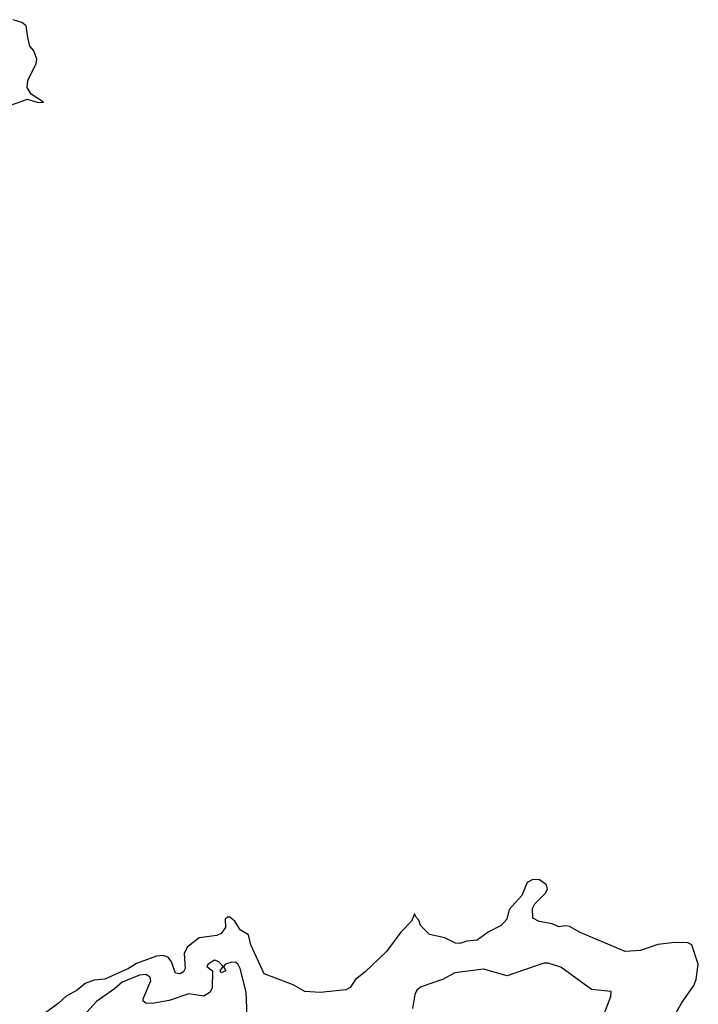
# Model space of a CAD drawing. Extents: x 1892934 to 2008621, y 567149 to 683290.
# Tile 266 of 298: x 1934719 to 1937874, y 656409 to 660988. Entities that reach past the tile are written whole.
import ezdxf

# ---------------------------------------------------------------- set-up
doc = ezdxf.new("R2010")
doc.units = 0

msp = doc.modelspace()

# ---------------------------------------------------------------- linework, layer by layer
at = {"layer": '0CON20XD'}
for points in [[(1934685.5, 660594.5), (1934755, 660618.6), (1934805, 660602.5), (1934830, 660605), (1934771.7, 660641.7), (1934753.2, 660673.2), (1934756.2, 660705), (1934795.6, 660784.4), (1934799, 660805), (1934784.1, 660844.1), (1934765.4, 660865), (1934755.9, 660905.9), (1934749.3, 660959.3), (1934728.9, 660975), (1934688.4, 660988.4)], [(1937765, 656358), (1937795.5, 656414.5), (1937853.7, 656496.3), (1937864.5, 656525), (1937873.8, 656595), (1937844.4, 656685), (1937825, 656695.3), (1937764.3, 656695.7), (1937685, 656686.7), (1937605, 656659.7), (1937534.4, 656654.4), (1937325, 656742.1), (1937275, 656770), (1937255, 656774.4), (1937225, 656768.8), (1937195, 656782.5), (1937134.2, 656794.2), (1937105, 656810), (1937102.5, 656855), (1937113.6, 656876.4), (1937162.5, 656925), (1937172.5, 656945), (1937167.5, 656965), (1937135, 656987.5), (1937105, 656990), (1937077.5, 656975), (1937052.5, 656915), (1936995, 656850), (1936983.3, 656805), (1936956.7, 656775), (1936896.7, 656745), (1936845, 656707.5), (1936798.1, 656701.9), (1936765, 656691.2), (1936745, 656692.5), (1936695, 656718.6), (1936624.1, 656734.1), (1936582.5, 656775), (1936575, 656800), (1936560, 656815), (1936555, 656830), (1936540, 656795), (1936490, 656745), (1936424, 656655), (1936325, 656560), (1936280, 656525), (1936255, 656486.7), (1936235, 656476.2), (1936115, 656464), (1936045, 656468.8), (1935989.4, 656499.4), (1935855, 656550), (1935792.7, 656685), (1935781.7, 656731.7), (1935743.8, 656755), (1935719.5, 656795), (1935695, 656814.5), (1935685, 656814.5), (1935674.7, 656805.3), (1935675, 656766.2), (1935655, 656738.1), (1935635, 656729.2), (1935552.4, 656717.6), (1935496.9, 656675), (1935483.8, 656645), (1935487.6, 656575), (1935479.6, 656560.4), (1935465, 656550.7), (1935443.4, 656553.4), (1935425, 656606.5), (1935408.6, 656628.6), (1935385, 656635.3), (1935355, 656633.5), (1935261.2, 656598.8), (1935225.1, 656574.9), (1935115, 656525.7), (1935065, 656520.9), (1935023.3, 656505), (1934985.7, 656474.3), (1934935, 656447.1), (1934897.9, 656412.1), (1934805, 656344.3)], [(1935775.6, 656355), (1935770.9, 656465), (1935743.4, 656575), (1935735, 656594.4), (1935723, 656603), (1935704.2, 656604.2), (1935676.2, 656595), (1935665.7, 656585), (1935676.7, 656565), (1935655, 656554.5), (1935651.1, 656565), (1935664, 656585), (1935645, 656606.9), (1935625, 656614.7), (1935595.6, 656595), (1935588.8, 656585), (1935614.6, 656564.6), (1935614, 656485), (1935604.1, 656465), (1935575, 656446.1), (1935505, 656457.8), (1935414.1, 656425.9), (1935335, 656412.2), (1935304.4, 656414.4), (1935293.4, 656423.4), (1935293.1, 656435), (1935328.5, 656518.5), (1935325, 656535.6), (1935305, 656548.2), (1935275, 656544.4), (1935195, 656512), (1935158.8, 656481.2), (1935075, 656421.9), (1935015, 656354.8)], [(1937436, 656365), (1937467.5, 656445), (1937468.6, 656468.6), (1937377.8, 656477.8), (1937235, 656581.9), (1937175, 656600.9), (1937155, 656600.8), (1936985, 656540.8), (1936875, 656572.1), (1936741.2, 656555), (1936685, 656524.2), (1936585, 656489.4), (1936565.8, 656475), (1936555.7, 656455), (1936545, 656390)]]:
    msp.add_lwpolyline(points, dxfattribs=at)

doc.saveas('drawing.dxf')
